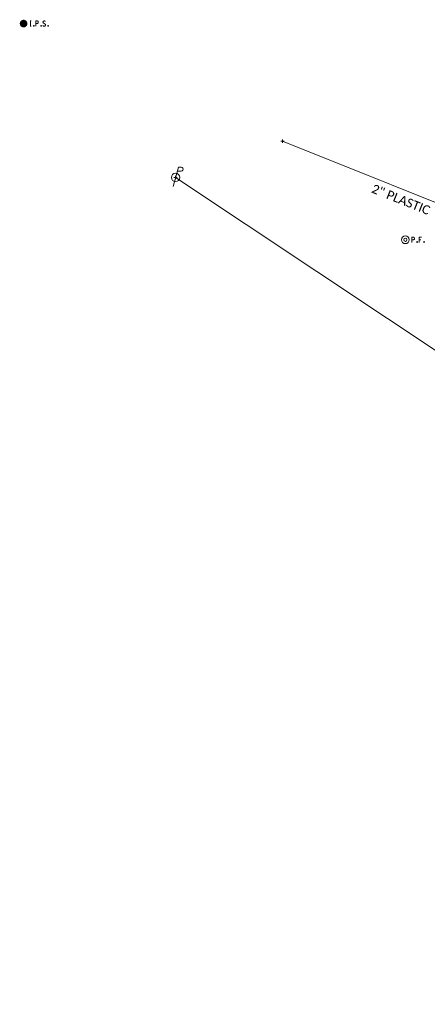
# Model space of a CAD drawing. Extents: x 1926935 to 1928139, y 199322 to 200300.
# Tile 554 of 656: x 1926935 to 1927061, y 199994 to 200300. Entities that reach past the tile are written whole.
import ezdxf
from ezdxf.enums import TextEntityAlignment as Align

# ---------------------------------------------------------------- set-up
doc = ezdxf.new("R2010")
doc.units = 0
doc.header["$MEASUREMENT"] = 0
doc.linetypes.add('gasex', pattern=[0])
doc.linetypes.add('ohelecex', pattern=[0])
for name, color, linetype, lineweight in [('SV_P_Mon_Cells_Set', 7, 'Continuous', 0), ('SV_X_Mon_Cells_Found', 7, 'Continuous', 0), ('UT_X_Electric_Cells', 1, 'Continuous', 0), ('UT_X_Gas', 40, 'gasex', 0), ('UT_X_Gas_Text', 7, 'Continuous', 0), ('UT_X_Overhead_Electric', 1, 'ohelecex', 0)]:
    doc.layers.add(name, color=color, linetype=linetype, lineweight=lineweight)
doc.layers.add('SV_X_Shot_Marker (Construction)', color=40, linetype='Continuous', lineweight=0, transparency=0.5)
doc.styles.add('X_Straight-Normal LS 0.50', font='calibril.ttf', dxfattribs={"height": 0.14})

# ---------------------------------------------------------------- blocks, each defined once
blk = doc.blocks.new('IPS_3')
at = {"layer": 'SV_P_Mon_Cells_Set', "linetype": 'Continuous', "lineweight": 0}
h = blk.add_hatch(color=52, dxfattribs=at)
edge = h.paths.add_edge_path()
edge.add_arc((0, 0), 0.06, 0, 360)
at = {"layer": 'SV_P_Mon_Cells_Set', "color": 52, "linetype": 'Continuous', "lineweight": 0, "flags": 128}
for points in [[(0.101, 0.04), (0.119, 0.04)], [(0.11, -0.04), (0.11, 0.04)], [(0.188, -0.04), (0.188, 0.04), (0.214, 0.04), (0.217, 0.039), (0.221, 0.038), (0.223, 0.037), (0.224, 0.036), (0.227, 0.033), (0.228, 0.029), (0.229, 0.024), (0.229, 0.017), (0.229, 0.014), (0.228, 0.01), (0.226, 0.006), (0.223, 0.004), (0.222, 0.003), (0.219, 0.002), (0.214, 0.001), (0.188, 0.001)], [(0.338, 0.034), (0.337, 0.036), (0.336, 0.037), (0.331, 0.039), (0.325, 0.04), (0.32, 0.04), (0.319, 0.04), (0.311, 0.038), (0.305, 0.034), (0.302, 0.029), (0.3, 0.024), (0.3, 0.021), (0.302, 0.016), (0.306, 0.011), (0.336, -0.008), (0.339, -0.01), (0.34, -0.013), (0.341, -0.017), (0.341, -0.02), (0.341, -0.024), (0.34, -0.027), (0.339, -0.03), (0.338, -0.032), (0.337, -0.034), (0.335, -0.036), (0.334, -0.037), (0.331, -0.039), (0.33, -0.039), (0.325, -0.04), (0.317, -0.04), (0.312, -0.039), (0.305, -0.034), (0.3, -0.03)], [(0.101, -0.04), (0.119, -0.04)], [(0.158, -0.029), (0.16, -0.029), (0.162, -0.03), (0.164, -0.033), (0.164, -0.036), (0.162, -0.039), (0.16, -0.04), (0.158, -0.04), (0.156, -0.039), (0.154, -0.036), (0.154, -0.033), (0.156, -0.03), (0.158, -0.029)], [(0.27, -0.029), (0.273, -0.029), (0.275, -0.03), (0.276, -0.033), (0.276, -0.036), (0.275, -0.039), (0.273, -0.04), (0.27, -0.04), (0.268, -0.039), (0.267, -0.036), (0.267, -0.033), (0.268, -0.03), (0.27, -0.029)], [(0.379, -0.029), (0.382, -0.029), (0.384, -0.03), (0.385, -0.033), (0.385, -0.036), (0.384, -0.039), (0.382, -0.04), (0.379, -0.04), (0.378, -0.039), (0.376, -0.036), (0.376, -0.033), (0.378, -0.03), (0.379, -0.029)]]:
    blk.add_lwpolyline(points, dxfattribs=at)
blk = doc.blocks.new('IPIPE')
at = {"layer": 'SV_X_Mon_Cells_Found', "color": 7, "linetype": 'Continuous', "lineweight": 0, "flags": 128}
for points in [[(0.1, -0.04), (0.1, 0.04), (0.126, 0.04), (0.129, 0.039), (0.133, 0.038), (0.135, 0.037), (0.136, 0.036), (0.138, 0.032), (0.14, 0.029), (0.141, 0.024), (0.141, 0.017), (0.141, 0.014), (0.14, 0.01), (0.137, 0.006), (0.135, 0.004), (0.133, 0.003), (0.131, 0.002), (0.126, 0.001), (0.1, 0.001)], [(0.25, 0.04), (0.212, 0.04), (0.212, -0.04)], [(0.212, 0.001), (0.239, 0.001)], [(0.182, -0.029), (0.185, -0.029), (0.186, -0.031), (0.188, -0.033), (0.188, -0.036), (0.186, -0.039), (0.185, -0.04), (0.182, -0.04), (0.18, -0.039), (0.179, -0.036), (0.179, -0.033), (0.18, -0.031), (0.182, -0.029)], [(0.289, -0.029), (0.292, -0.029), (0.294, -0.031), (0.296, -0.033), (0.296, -0.036), (0.294, -0.039), (0.292, -0.04), (0.289, -0.04), (0.288, -0.039), (0.286, -0.036), (0.286, -0.033), (0.288, -0.031), (0.289, -0.029)]]:
    blk.add_lwpolyline(points, dxfattribs=at)
at = {"layer": 'SV_X_Mon_Cells_Found', "color": 7, "linetype": 'Continuous', "lineweight": 0}
for radius in [0.06, 0.0247]:
    blk.add_circle((0, 0), radius, dxfattribs=at)
blk = doc.blocks.new('PP_21')
at = {"layer": 'UT_X_Electric_Cells', "color": 1, "linetype": 'Continuous', "lineweight": 0}
for p, q in [((0.043, 0.16), (-0.037, -0.14)), ((0.043, 0.16), (0.085, 0.16)), ((0.026, 0.096), (0.085, 0.096))]:
    blk.add_line(p, q, dxfattribs=at)
blk.add_circle((0, 0), 0.065, dxfattribs=at)
at = {"layer": 'UT_X_Electric_Cells', "color": 1, "linetype": 'Continuous', "lineweight": 0, "extrusion": (0, 0, -1)}
blk.add_arc((-0.086, 0.128), 0.0319, 88.8767, 271.1233, dxfattribs=at)
blk = doc.blocks.new('SVPT_1537')
at = {"layer": 'SV_X_Shot_Marker (Construction)', "transparency": 33554495}
for p, q in [((-0.025, 0), (0.025, 0)), ((0, 0.025), (0, -0.025))]:
    blk.add_line(p, q, dxfattribs=at)
blk.add_point((0, 0), dxfattribs=at)
blk = doc.blocks.new('SVPT_1538')
at = {"layer": 'SV_X_Shot_Marker (Construction)', "transparency": 33554495}
for p, q in [((-0.025, 0), (0.025, 0)), ((0, 0.025), (0, -0.025))]:
    blk.add_line(p, q, dxfattribs=at)
blk.add_point((0, 0), dxfattribs=at)

msp = doc.modelspace()

# ---------------------------------------------------------------- linework, layer by layer
at = {"layer": 'UT_X_Gas'}
msp.add_polyline3d([(1927016.2, 200261.9, 628.52), (1927083.38, 200234.95, 633.08), (1927115.98, 200221.43, 634.97), (1927143.65, 200211.1, 636.79), (1927177.62, 200196.73, 638.94), (1927218.56, 200179.37, 641.96), (1927246.78, 200166.33, 644.16), (1927273.83, 200153.09, 646.55), (1927301.2, 200139.4, 649.13)], dxfattribs=at)
at = {"layer": 'UT_X_Overhead_Electric'}
msp.add_polyline3d([(1926982.99, 200250.62, 626.22), (1927158.6, 200133.68, 640.18), (1927270.75, 200057.72, 658.75), (1927336.38, 200012.86, 661.08), (1927475.17, 199914.02, 666.84), (1927560.39, 199858.61, 671.81), (1927685.33, 199707.35, 675.11)], dxfattribs=at)

# ---------------------------------------------------------------- block references
at = {"layer": 'SV_P_Mon_Cells_Set', "color": 52, "linetype": 'Continuous', "lineweight": 0, "xscale": 20, "yscale": 20, "zscale": 20}
msp.add_blockref('IPS_3', (1926935.76, 200298.45, 622.42), dxfattribs=at)
at = {"layer": 'SV_X_Mon_Cells_Found', "color": 7, "linetype": 'Continuous', "lineweight": 0, "xscale": 20, "yscale": 20, "zscale": 20}
msp.add_blockref('IPIPE', (1927054.38, 200231.23, 628.42), dxfattribs=at)
at = {"layer": 'SV_X_Shot_Marker (Construction)', "transparency": 33554495, "xscale": 20, "yscale": 20, "zscale": 20}
for name, p in [('SVPT_1538', (1927016.2, 200261.9, 628.52)), ('SVPT_1537', (1926982.99, 200250.62, 626.22))]:
    msp.add_blockref(name, p, dxfattribs=at)
at = {"layer": 'UT_X_Electric_Cells', "color": 1, "linetype": 'Continuous', "lineweight": 0, "xscale": 20, "yscale": 20, "zscale": 20}
msp.add_blockref('PP_21', (1926982.99, 200250.62, 626.22), dxfattribs=at)

# ---------------------------------------------------------------- texts
at = {"layer": 'UT_X_Gas_Text', "linetype": 'Continuous', "style": 'X_Straight-Normal LS 0.50'}
msp.add_text('2" PLASTIC  (QL-C)', height=2.8, rotation=338.1407, dxfattribs=at).set_placement((1927059.05, 200241.34, 631.3), align=Align.MIDDLE_CENTER)

doc.saveas('drawing.dxf')
